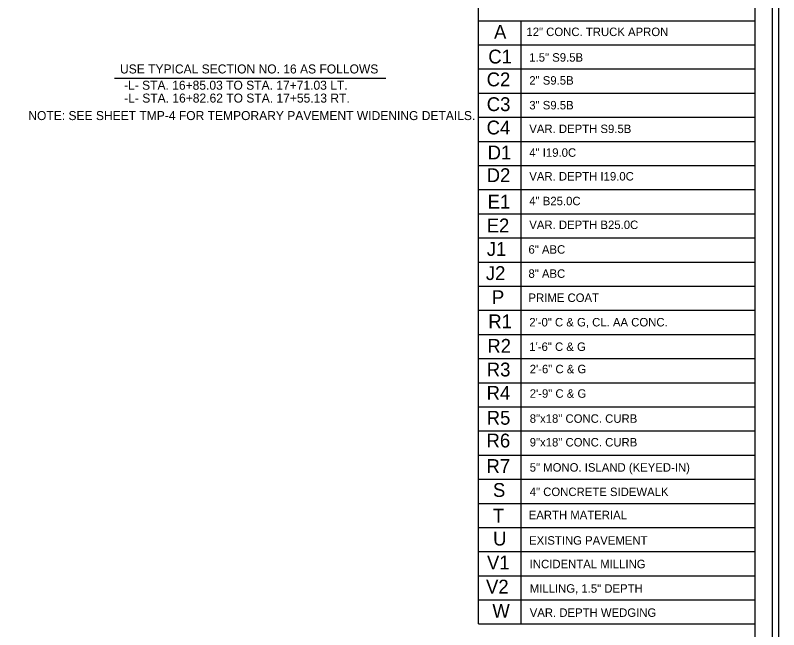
# Model space of a CAD drawing. Extents: x 958711 to 962106, y 831169 to 840840.
# Drawn here: x 959843 to 960395, y 832765 to 833209 of the extents above; entities that cross this region are included whole.
import ezdxf

# ---------------------------------------------------------------- set-up
doc = ezdxf.new("R2010")
doc.units = 0
for name, color, linetype in [('Old_Level_1', 7, 'Continuous'), ('Old_Level_50', 7, 'Continuous'), ('Prop Pavement Schedule Description CELL', 7, 'Continuous'), ('Sheet Plot Border Inside CELL', 7, 'Continuous'), ('Sheet Plot Border Outside CELL', 7, 'Continuous'), ('Sheet Typical CELL', 7, 'Continuous')]:
    doc.layers.add(name, color=color, linetype=linetype)

msp = doc.modelspace()

# ---------------------------------------------------------------- linework, layer by layer
at = {"layer": 'Old_Level_1'}
msp.add_line((959914.77, 833163.08), (960110.71, 833163.08), dxfattribs=at)
at = {"layer": 'Old_Level_50'}
for p, q in [((960177.74, 832768.72), (960177.74, 833241.02)), ((960177.74, 833204.74), (960377.78, 833204.74)), ((960177.74, 833204.74), (960377.78, 833204.74)), ((960208.47, 833204.74), (960208.47, 832768.72)), ((960177.74, 833187.3), (960377.78, 833187.3)), ((960177.74, 833169.86), (960377.78, 833169.86)), ((960177.74, 833169.86), (960377.78, 833169.86)), ((960177.74, 833169.86), (960377.78, 833169.86)), ((960177.74, 833152.42), (960377.78, 833152.42)), ((960177.74, 833152.42), (960377.78, 833152.42)), ((960177.74, 833152.42), (960377.78, 833152.42)), ((960177.74, 833134.98), (960377.78, 833134.98)), ((960177.74, 833117.54), (960377.78, 833117.54)), ((960177.74, 833100.09), (960377.78, 833100.09)), ((960177.74, 833082.65), (960377.78, 833082.65)), ((960177.74, 833065.21), (960377.78, 833065.21)), ((960177.74, 833047.77), (960377.78, 833047.77)), ((960177.74, 833030.33), (960377.78, 833030.33)), ((960177.74, 833012.89), (960377.78, 833012.89)), ((960177.74, 832995.45), (960377.78, 832995.45)), ((960177.74, 832978.01), (960377.78, 832978.01)), ((960177.74, 832960.56), (960377.78, 832960.56)), ((960177.74, 832943.12), (960377.78, 832943.12)), ((960177.74, 832925.68), (960377.78, 832925.68)), ((960177.74, 832908.24), (960377.78, 832908.24)), ((960177.74, 832890.8), (960377.78, 832890.8)), ((960177.74, 832890.8), (960377.78, 832890.8)), ((960177.74, 832873.36), (960377.78, 832873.36)), ((960177.74, 832855.92), (960377.78, 832855.92)), ((960177.74, 832838.48), (960377.78, 832838.48)), ((960177.74, 832821.04), (960377.78, 832821.04)), ((960177.74, 832803.6), (960377.78, 832803.6)), ((960177.74, 832786.16), (960377.78, 832786.16)), ((960177.74, 832768.72), (960377.78, 832768.72))]:
    msp.add_line(p, q, dxfattribs=at)
at = {"layer": 'Sheet Plot Border Inside CELL'}
msp.add_lwpolyline([(960390.3, 833471.32), (958723.8, 833471.32), (958723.8, 832416.22), (960390.3, 832416.22)], close=True, dxfattribs=at)
at = {"layer": 'Sheet Plot Border Outside CELL'}
msp.add_lwpolyline([(960394.8, 833493.77), (958710.8, 833493.77), (958710.8, 832393.77), (960394.8, 832393.77)], close=True, dxfattribs=at)
at = {"layer": 'Sheet Typical CELL'}
msp.add_lwpolyline([(960377.8, 833468.77), (958877.8, 833468.77), (958877.8, 832418.77), (960377.8, 832418.77)], close=True, dxfattribs=at)

# ---------------------------------------------------------------- texts
at = {"layer": 'Old_Level_1'}
for s, p in [('USE TYPICAL SECTION NO. 16 AS FOLLOWS', (959918.71, 833166.6)), ('-L- STA. 16+85.03 TO STA. 17+71.03 LT.', (959921.61, 833154.84)), ('-L- STA. 16+82.62 TO STA. 17+55.13 RT.', (959921.72, 833145.55)), ('NOTE: SEE SHEET TMP-4 FOR TEMPORARY PAVEMENT WIDENING DETAILS.', (959852.43, 833132.91))]:
    msp.add_text(s, height=6.5088, dxfattribs=at).set_placement(p)
at = {"layer": 'Prop Pavement Schedule Description CELL'}
for s, height, p in [('A', 10, (960189.02, 833191.69)), ('12" CONC. TRUCK APRON', 6.1255, (960212.43, 833193.62)), ('C1', 10.005, (960184.88, 833173.8)), ('1.5" S9.5B', 6.126, (960214.51, 833175.13)), ('C2', 10.005, (960183.71, 833157.3)), ('2" S9.5B', 6.126, (960214.51, 833158.52)), ('C3', 10.005, (960183.77, 833139.4)), ('3" S9.5B', 6.126, (960214.51, 833140.62)), ('C4', 10.005, (960183.67, 833122.53)), ('VAR. DEPTH S9.5B', 6.1255, (960214.51, 833123.53)), ('D1', 10.005, (960184.41, 833104.51)), ('4" I19.0C', 6.126, (960214.51, 833106.37)), ('D2', 10.005, (960183.71, 833088.07)), ('VAR. DEPTH I19.0C', 6.1255, (960214.51, 833089.22)), ('E1', 10.005, (960184.41, 833068.94)), ('4" B25.0C', 6.126, (960214.51, 833071.36)), ('E2', 10.005, (960183.71, 833051.74)), ('VAR. DEPTH B25.0C', 6.1255, (960214.51, 833054.15)), ('J1', 10.005, (960183.81, 833034.76)), ('6" ABC', 6.126, (960213.91, 833036.34)), ('J2', 10.005, (960183.11, 833017.32)), ('8" ABC', 6.126, (960213.91, 833018.9)), ('P', 10, (960187.49, 832999.88)), ('PRIME COAT', 6.126, (960213.91, 833001.46)), ('R1', 10.005, (960184.88, 832982.43)), ('2\'-0" C & G, CL. AA CONC.', 6.1255, (960214.51, 832983.77)), ('R2', 10.005, (960184.18, 832964.71)), ('1\'-6" C & G', 6.1255, (960214.51, 832966.04)), ('R3', 10.005, (960183.77, 832947.63)), ('2\'-6" C & G', 6.1255, (960214.83, 832949.91)), ('R4', 10.005, (960183.67, 832930.76)), ('2\'-9" C & G', 6.1255, (960214.83, 832932.22)), ('R5', 10.005, (960183.72, 832912.74)), ('8"x18" CONC. CURB', 6.1255, (960214.83, 832914.13)), ('R6', 10.005, (960183.6, 832896.3)), ('9"x18" CONC. CURB', 6.1255, (960214.83, 832897.01)), ('R7', 10.005, (960183.57, 832877.86)), ('5" MONO. ISLAND (KEYED-IN)', 6.1255, (960214.83, 832878.82)), ('S', 10, (960188.25, 832860.59)), ('4" CONCRETE SIDEWALK', 6.1255, (960214.83, 832861.18)), ('T', 10, (960188.2, 832841.95)), ('EARTH MATERIAL', 6.1255, (960214.11, 832844.43)), ('U', 10, (960188.33, 832825.41)), ('EXISTING PAVEMENT', 6.1255, (960214.35, 832826.05)), ('V1', 10.005, (960183.94, 832808.16)), ('INCIDENTAL MILLING', 6.1255, (960214.83, 832809)), ('V2', 10.005, (960183.24, 832790.72)), ('MILLING, 1.5" DEPTH', 6.1255, (960214.83, 832791.32)), ('W', 10, (960187.82, 832773.28)), ('VAR. DEPTH WEDGING ', 6.1255, (960214.83, 832773.88))]:
    msp.add_text(s, height=height, dxfattribs=at).set_placement(p)

doc.saveas('drawing.dxf')
